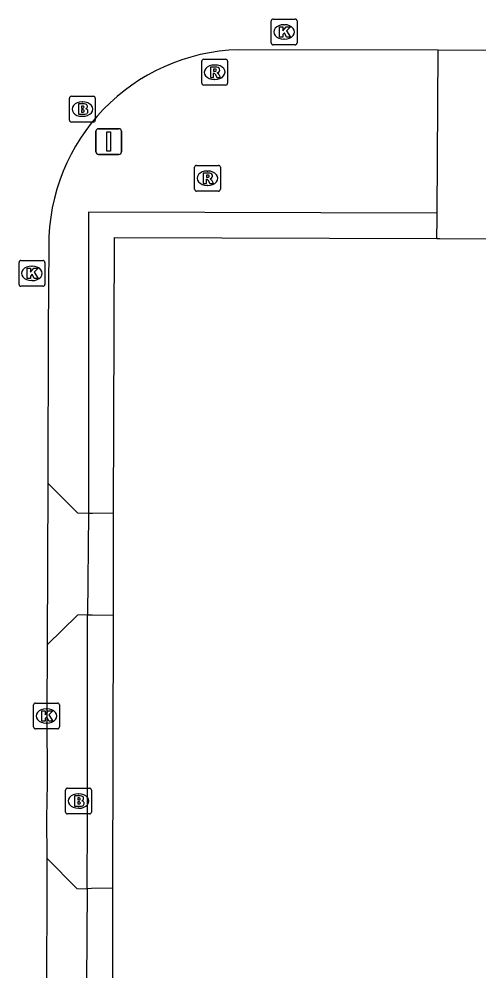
# Model space of a CAD drawing. Extents: x 161477 to 163040, y 383680 to 384868.
# Drawn here: x 162608.86 to 162626.7, y 384304.58 to 384341.48 of the extents above; entities that cross this region are included whole.
import ezdxf

# ---------------------------------------------------------------- set-up
doc = ezdxf.new("R2010")
doc.units = 0
for name, color, linetype in [('IMGEO_Afsluitpaal', 7, 'Continuous'), ('IMGEO_Brandkraan', 7, 'Continuous'), ('IMGEO_Groenvoorziening', 7, 'Continuous'), ('IMGEO_Kolk', 7, 'Continuous'), ('IMGEO_Pand', 7, 'Continuous'), ('IMGEO_Rijbaan_lokaal_gesloten', 7, 'Continuous'), ('IMGEO_Rijbaan_lokaal_open', 7, 'Continuous'), ('IMGEO_Rioolput', 7, 'Continuous'), ('IMGEO_Terreindeel_halfverhard', 7, 'Continuous'), ('IMGEO_Voetpad_open', 7, 'Continuous')]:
    doc.layers.add(name, color=color, linetype=linetype)

msp = doc.modelspace()

# ---------------------------------------------------------------- linework, layer by layer
at = {"layer": 'IMGEO_Afsluitpaal'}
for p, q in [((162611.845, 384336.33), (162611.845, 384337.13)), ((162611.845, 384337.13), (162611.845, 384336.33)), ((162611.945, 384337.23), (162612.735, 384337.23)), ((162612.735, 384337.23), (162611.945, 384337.23)), ((162612.835, 384337.13), (162612.835, 384336.33)), ((162612.835, 384336.33), (162612.835, 384337.13)), ((162612.735, 384336.23), (162611.945, 384336.23)), ((162611.945, 384336.23), (162612.735, 384336.23))]:
    msp.add_line(p, q, dxfattribs=at)
msp.add_lwpolyline([(162612.265, 384337.105), (162612.415, 384337.105), (162612.415, 384336.355), (162612.265, 384336.355), (162612.265, 384337.105)], dxfattribs=at)
for centre, start, end in [((162611.945, 384337.13), 90, 180), ((162611.945, 384337.13), 90, 180), ((162612.735, 384337.13), 0, 90), ((162612.735, 384337.13), 360, 90), ((162611.945, 384336.33), 180, 270), ((162611.945, 384336.33), 180, 270), ((162612.735, 384336.33), 270, 0), ((162612.735, 384336.33), 270, 0)]:
    msp.add_arc(centre, 0.1, start, end, dxfattribs=at)
at = {"layer": 'IMGEO_Brandkraan'}
for p, q in [((162610.894, 384338.49), (162611.746, 384338.49)), ((162610.819, 384337.564), (162610.819, 384338.416)), ((162611.307, 384338.27), (162611.332, 384338.27)), ((162611.82, 384338.416), (162611.82, 384337.564)), ((162611.746, 384337.49), (162610.894, 384337.49)), ((162611.33, 384337.71), (162611.305, 384337.71)), ((162610.669, 384310.744), (162610.669, 384311.596)), ((162610.744, 384311.67), (162611.596, 384311.67)), ((162611.67, 384311.596), (162611.67, 384310.744)), ((162611.157, 384311.45), (162611.182, 384311.45)), ((162611.18, 384310.89), (162611.155, 384310.89)), ((162611.596, 384310.67), (162610.744, 384310.67))]:
    msp.add_line(p, q, dxfattribs=at)
for points in [[(162610.894, 384338.49), (162611.746, 384338.49)], [(162610.819, 384337.564), (162610.819, 384338.416)], [(162611.167, 384338.19), (162611.167, 384337.79), (162611.38, 384337.79)], [(162611.398, 384338.19), (162611.167, 384338.19)], [(162611.346, 384338.109), (162611.292, 384338.109), (162611.292, 384338.033)], [(162611.82, 384338.416), (162611.82, 384337.564)], [(162611.292, 384338.033), (162611.345, 384338.033)], [(162611.354, 384337.957), (162611.292, 384337.957), (162611.292, 384337.876)], [(162611.292, 384337.876), (162611.354, 384337.876)], [(162611.746, 384337.49), (162610.894, 384337.49)], [(162610.669, 384310.744), (162610.669, 384311.596)], [(162610.744, 384311.67), (162611.596, 384311.67)], [(162611.67, 384311.596), (162611.67, 384310.744)], [(162611.017, 384311.37), (162611.017, 384310.97), (162611.23, 384310.97)], [(162611.248, 384311.37), (162611.017, 384311.37)], [(162611.196, 384311.289), (162611.142, 384311.289), (162611.142, 384311.213)], [(162611.142, 384311.213), (162611.195, 384311.213)], [(162611.204, 384311.137), (162611.142, 384311.137), (162611.142, 384311.056)], [(162611.142, 384311.056), (162611.204, 384311.056)], [(162611.596, 384310.67), (162610.744, 384310.67)]]:
    msp.add_lwpolyline(points, dxfattribs=at)
for centre, radius, start, end in [((162610.896, 384338.414), 0.0765, 91.552, 178.448), ((162610.896, 384338.414), 0.0765, 91.552, 178.448), ((162611.744, 384338.414), 0.0765, 1.552, 88.448), ((162611.744, 384338.414), 0.0765, 1.552, 88.448), ((162611.347, 384338.071), 0.0379, 267.8285, 90.9355), ((162611.402, 384338.045), 0.145, 59.4692, 91.5367), ((162611.427, 384338.092), 0.0922, 285.5137, 58.1501), ((162611.355, 384337.916), 0.0404, 269.8759, 90.5077), ((162611.386, 384338.041), 0.251, 268.6676, 293.5347), ((162611.432, 384337.9), 0.105, 301.3115, 78.989), ((162610.896, 384337.566), 0.0765, 181.552, 268.448), ((162610.896, 384337.566), 0.0765, 181.552, 268.448), ((162611.744, 384337.566), 0.0765, 271.552, 358.448), ((162611.744, 384337.566), 0.0765, 271.552, 358.448), ((162610.746, 384311.594), 0.0765, 91.552, 178.448), ((162610.746, 384311.594), 0.0765, 91.552, 178.448), ((162611.594, 384311.594), 0.0765, 1.552, 88.448), ((162611.594, 384311.594), 0.0765, 1.552, 88.448), ((162611.197, 384311.251), 0.0379, 267.8285, 90.9355), ((162611.252, 384311.225), 0.145, 59.4692, 91.5367), ((162611.277, 384311.272), 0.0922, 285.5137, 58.1501), ((162611.282, 384311.08), 0.105, 301.3115, 78.989), ((162611.205, 384311.096), 0.0404, 269.8759, 90.5077), ((162611.236, 384311.221), 0.251, 268.6676, 293.5347), ((162610.746, 384310.746), 0.0765, 181.552, 268.448), ((162610.746, 384310.746), 0.0765, 181.552, 268.448), ((162611.594, 384310.746), 0.0765, 271.552, 358.448), ((162611.594, 384310.746), 0.0765, 271.552, 358.448)]:
    msp.add_arc(centre, radius, start, end, dxfattribs=at)
for centre, major_axis, ratio, start_param, end_param in [((162611.306, 384337.99), (-0.387, 0.002), 0.722429, 4.712389, 7.853982), ((162611.331, 384337.99), (-0.39, 0.002), 0.717154, 1.570796, 4.712389), ((162611.156, 384311.17), (-0.387, 0.002), 0.722429, 4.712389, 7.853982), ((162611.181, 384311.17), (-0.39, 0.002), 0.717154, 1.570796, 4.712389)]:
    msp.add_ellipse(centre, major_axis=major_axis, ratio=ratio, start_param=start_param, end_param=end_param, dxfattribs=at)
at = {"layer": 'IMGEO_Groenvoorziening'}
for points in [[(162625.076, 384333.958), (162611.563, 384334.001), (162611.551, 384322.311)], [(162611.506, 384307.773), (162611.515, 384310.482), (162611.52, 384311.771), (162611.524, 384318.386)]]:
    msp.add_lwpolyline(points, dxfattribs=at)
at = {"layer": 'IMGEO_Kolk'}
for p, q in [((162618.721, 384341.481), (162619.573, 384341.481)), ((162618.646, 384340.555), (162618.646, 384341.407)), ((162619.134, 384341.261), (162619.159, 384341.261)), ((162619.647, 384341.407), (162619.647, 384340.555)), ((162619.157, 384340.701), (162619.132, 384340.701)), ((162619.573, 384340.481), (162618.721, 384340.481)), ((162608.863, 384331.197), (162608.863, 384332.049)), ((162608.938, 384332.123), (162609.79, 384332.123)), ((162609.351, 384331.903), (162609.376, 384331.903)), ((162609.864, 384332.049), (162609.864, 384331.197)), ((162609.79, 384331.123), (162608.938, 384331.123)), ((162609.374, 384331.343), (162609.349, 384331.343)), ((162609.43, 384314.041), (162609.43, 384314.893)), ((162609.505, 384314.967), (162610.357, 384314.967)), ((162610.431, 384314.893), (162610.431, 384314.041)), ((162609.918, 384314.747), (162609.943, 384314.747)), ((162609.941, 384314.187), (162609.916, 384314.187)), ((162610.357, 384313.967), (162609.505, 384313.967))]:
    msp.add_line(p, q, dxfattribs=at)
for points in [[(162618.721, 384341.481), (162619.573, 384341.481)], [(162618.646, 384340.555), (162618.646, 384341.407)], [(162618.967, 384341.181), (162619.09, 384341.181), (162619.09, 384341.03), (162619.22, 384341.181), (162619.384, 384341.181), (162619.238, 384341.03), (162619.391, 384340.781), (162619.239, 384340.781), (162619.154, 384340.945), (162619.09, 384340.878), (162619.09, 384340.781), (162618.967, 384340.781), (162618.967, 384341.181)], [(162619.647, 384341.407), (162619.647, 384340.555)], [(162619.573, 384340.481), (162618.721, 384340.481)], [(162608.863, 384331.197), (162608.863, 384332.049)], [(162608.938, 384332.123), (162609.79, 384332.123)], [(162609.864, 384332.049), (162609.864, 384331.197)], [(162609.184, 384331.823), (162609.307, 384331.823), (162609.307, 384331.672), (162609.437, 384331.823), (162609.601, 384331.823), (162609.455, 384331.672), (162609.608, 384331.423), (162609.456, 384331.423), (162609.371, 384331.587), (162609.307, 384331.52), (162609.307, 384331.423), (162609.184, 384331.423), (162609.184, 384331.823)], [(162609.79, 384331.123), (162608.938, 384331.123)], [(162609.43, 384314.041), (162609.43, 384314.893)], [(162609.505, 384314.967), (162610.357, 384314.967)], [(162610.431, 384314.893), (162610.431, 384314.041)], [(162609.751, 384314.667), (162609.874, 384314.667), (162609.874, 384314.516), (162610.004, 384314.667), (162610.168, 384314.667), (162610.022, 384314.516), (162610.175, 384314.267), (162610.023, 384314.267), (162609.938, 384314.431), (162609.874, 384314.364), (162609.874, 384314.267), (162609.751, 384314.267), (162609.751, 384314.667)], [(162610.357, 384313.967), (162609.505, 384313.967)]]:
    msp.add_lwpolyline(points, dxfattribs=at)
for centre, start, end in [((162618.723, 384341.405), 91.552, 178.448), ((162618.723, 384341.405), 91.552, 178.448), ((162619.571, 384341.405), 1.552, 88.448), ((162619.571, 384341.405), 1.552, 88.448), ((162618.723, 384340.557), 181.552, 268.448), ((162618.723, 384340.557), 181.552, 268.448), ((162619.571, 384340.557), 271.552, 358.448), ((162619.571, 384340.557), 271.552, 358.448), ((162608.94, 384332.047), 91.552, 178.448), ((162608.94, 384332.047), 91.552, 178.448), ((162609.788, 384332.047), 1.552, 88.448), ((162609.788, 384332.047), 1.552, 88.448), ((162608.94, 384331.199), 181.552, 268.448), ((162608.94, 384331.199), 181.552, 268.448), ((162609.788, 384331.199), 271.552, 358.448), ((162609.788, 384331.199), 271.552, 358.448), ((162609.507, 384314.891), 91.552, 178.448), ((162609.507, 384314.891), 91.552, 178.448), ((162610.355, 384314.891), 1.552, 88.448), ((162610.355, 384314.891), 1.552, 88.448), ((162609.507, 384314.043), 181.552, 268.448), ((162609.507, 384314.043), 181.552, 268.448), ((162610.355, 384314.043), 271.552, 358.448), ((162610.355, 384314.043), 271.552, 358.448)]:
    msp.add_arc(centre, 0.0765, start, end, dxfattribs=at)
for centre, major_axis, ratio, start_param, end_param in [((162619.133, 384340.981), (-0.387, 0.002), 0.722429, 4.712389, 7.853982), ((162619.158, 384340.981), (-0.39, 0.002), 0.717154, 1.570796, 4.712389), ((162609.35, 384331.623), (-0.387, 0.002), 0.722429, 4.712389, 7.853982), ((162609.375, 384331.623), (-0.39, 0.002), 0.717154, 1.570796, 4.712389), ((162609.917, 384314.467), (-0.387, 0.002), 0.722429, 4.712389, 7.853982), ((162609.942, 384314.467), (-0.39, 0.002), 0.717154, 1.570796, 4.712389)]:
    msp.add_ellipse(centre, major_axis=major_axis, ratio=ratio, start_param=start_param, end_param=end_param, dxfattribs=at)
at = {"layer": 'IMGEO_Pand'}
for points in [[(162612.532, 384322.325), (162612.571, 384333.008), (162625.067, 384332.971)], [(162625.067, 384332.971), (162625.177, 384332.971), (162627.064, 384332.967), (162627.164, 384332.967)], [(162612.523, 384318.373), (162612.532, 384322.325)], [(162612.499, 384307.798), (162612.523, 384318.373)], [(162612.503, 384304.07), (162612.499, 384307.798)]]:
    msp.add_lwpolyline(points, dxfattribs=at)
at = {"layer": 'IMGEO_Rijbaan_lokaal_gesloten'}
for points in [[(162611.551, 384322.311), (162611.524, 384318.386)], [(162612.532, 384322.325), (162611.715, 384322.314), (162611.551, 384322.311)], [(162611.524, 384318.386), (162611.703, 384318.383), (162612.523, 384318.373)]]:
    msp.add_lwpolyline(points, dxfattribs=at)
at = {"layer": 'IMGEO_Rijbaan_lokaal_open'}
for points in [[(162625.115, 384340.271), (162617.387, 384340.291)], [(162627.215, 384340.258), (162625.115, 384340.271)], [(162610.017, 384332.66), (162609.99, 384329.44), (162609.979, 384323.489)], [(162609.979, 384323.489), (162609.955, 384317.219)], [(162611.551, 384322.311), (162611.144, 384322.329), (162609.979, 384323.489)], [(162611.524, 384318.386), (162611.13, 384318.369), (162609.955, 384317.219)], [(162609.955, 384317.219), (162609.941, 384314.575), (162609.956, 384311.853), (162609.934, 384310.509), (162609.947, 384308.958)], [(162609.947, 384308.958), (162609.928, 384302.934)], [(162609.947, 384308.958), (162611.103, 384307.786), (162611.506, 384307.773)], [(162611.506, 384307.773), (162611.479, 384304.106)]]:
    msp.add_lwpolyline(points, dxfattribs=at)
msp.add_arc((162617.585, 384332.726), 7.568, 91.4972, 180.4963, dxfattribs=at)
at = {"layer": 'IMGEO_Rioolput'}
for p, q in [((162615.949, 384338.994), (162615.949, 384339.846)), ((162616.024, 384339.92), (162616.876, 384339.92)), ((162616.437, 384339.7), (162616.462, 384339.7)), ((162616.95, 384339.846), (162616.95, 384338.994)), ((162616.876, 384338.92), (162616.024, 384338.92)), ((162616.46, 384339.14), (162616.435, 384339.14)), ((162615.669, 384334.884), (162615.669, 384335.736)), ((162615.744, 384335.81), (162616.596, 384335.81)), ((162616.157, 384335.59), (162616.182, 384335.59)), ((162616.67, 384335.736), (162616.67, 384334.884)), ((162616.596, 384334.81), (162615.744, 384334.81)), ((162616.18, 384335.03), (162616.155, 384335.03))]:
    msp.add_line(p, q, dxfattribs=at)
for points in [[(162615.949, 384338.994), (162615.949, 384339.846)], [(162616.024, 384339.92), (162616.876, 384339.92)], [(162616.538, 384339.618), (162616.286, 384339.62), (162616.286, 384339.22)], [(162616.95, 384339.846), (162616.95, 384338.994)], [(162616.286, 384339.22), (162616.41, 384339.22), (162616.41, 384339.382), (162616.421, 384339.382)], [(162616.464, 384339.539), (162616.41, 384339.539), (162616.41, 384339.458)], [(162616.41, 384339.458), (162616.462, 384339.458)], [(162616.468, 384339.353), (162616.539, 384339.22), (162616.679, 384339.22), (162616.614, 384339.346)], [(162616.876, 384338.92), (162616.024, 384338.92)], [(162615.669, 384334.884), (162615.669, 384335.736)], [(162615.744, 384335.81), (162616.596, 384335.81)], [(162616.67, 384335.736), (162616.67, 384334.884)], [(162616.258, 384335.508), (162616.006, 384335.51), (162616.006, 384335.11)], [(162616.006, 384335.11), (162616.13, 384335.11), (162616.13, 384335.272), (162616.141, 384335.272)], [(162616.184, 384335.429), (162616.13, 384335.429), (162616.13, 384335.348)], [(162616.13, 384335.348), (162616.182, 384335.348)], [(162616.188, 384335.243), (162616.259, 384335.11), (162616.399, 384335.11), (162616.334, 384335.236)], [(162616.596, 384334.81), (162615.744, 384334.81)]]:
    msp.add_lwpolyline(points, dxfattribs=at)
for centre, radius, start, end in [((162616.026, 384339.844), 0.0765, 91.552, 178.448), ((162616.026, 384339.844), 0.0765, 91.552, 178.448), ((162616.537, 384339.508), 0.109, 350.3612, 89.416), ((162616.874, 384339.844), 0.0765, 1.552, 88.448), ((162616.874, 384339.844), 0.0765, 1.552, 88.448), ((162616.42, 384339.329), 0.0533, 26.0293, 88.6989), ((162616.446, 384339.647), 0.19, 274.7715, 282.9687), ((162616.47, 384339.443), 0.0964, 77.0061, 93.1865), ((162616.484, 384339.5), 0.0378, 276.6634, 79.6772), ((162616.535, 384339.508), 0.112, 277.5842, 350.9817), ((162616.519, 384339.293), 0.108, 29.5134, 73.7905), ((162616.026, 384338.996), 0.0765, 181.552, 268.448), ((162616.026, 384338.996), 0.0765, 181.552, 268.448), ((162616.874, 384338.996), 0.0765, 271.552, 358.448), ((162616.874, 384338.996), 0.0765, 271.552, 358.448), ((162615.746, 384335.734), 0.0765, 91.552, 178.448), ((162615.746, 384335.734), 0.0765, 91.552, 178.448), ((162616.594, 384335.734), 0.0765, 1.552, 88.448), ((162616.594, 384335.734), 0.0765, 1.552, 88.448), ((162616.14, 384335.219), 0.0533, 26.0293, 88.6989), ((162616.166, 384335.537), 0.19, 274.7715, 282.9687), ((162616.19, 384335.333), 0.0964, 77.0061, 93.1865), ((162616.204, 384335.39), 0.0378, 276.6634, 79.6772), ((162616.257, 384335.398), 0.109, 350.3612, 89.416), ((162616.255, 384335.398), 0.112, 277.5842, 350.9817), ((162616.239, 384335.183), 0.108, 29.5134, 73.7905), ((162615.746, 384334.886), 0.0765, 181.552, 268.448), ((162615.746, 384334.886), 0.0765, 181.552, 268.448), ((162616.594, 384334.886), 0.0765, 271.552, 358.448), ((162616.594, 384334.886), 0.0765, 271.552, 358.448)]:
    msp.add_arc(centre, radius, start, end, dxfattribs=at)
for centre, major_axis, ratio, start_param, end_param in [((162616.436, 384339.42), (-0.387, 0.002), 0.722429, 4.712389, 7.853982), ((162616.461, 384339.42), (-0.39, 0.002), 0.717154, 1.570796, 4.712389), ((162616.156, 384335.31), (-0.387, 0.002), 0.722429, 4.712389, 7.853982), ((162616.181, 384335.31), (-0.39, 0.002), 0.717154, 1.570796, 4.712389)]:
    msp.add_ellipse(centre, major_axis=major_axis, ratio=ratio, start_param=start_param, end_param=end_param, dxfattribs=at)
at = {"layer": 'IMGEO_Terreindeel_halfverhard'}
msp.add_lwpolyline([(162612.499, 384307.798), (162611.671, 384307.777), (162611.506, 384307.773)], dxfattribs=at)
at = {"layer": 'IMGEO_Voetpad_open'}
for points in [[(162625.076, 384333.958), (162625.115, 384340.271)], [(162625.067, 384332.971), (162625.074, 384333.741), (162625.076, 384333.958)]]:
    msp.add_lwpolyline(points, dxfattribs=at)

doc.saveas('drawing.dxf')
